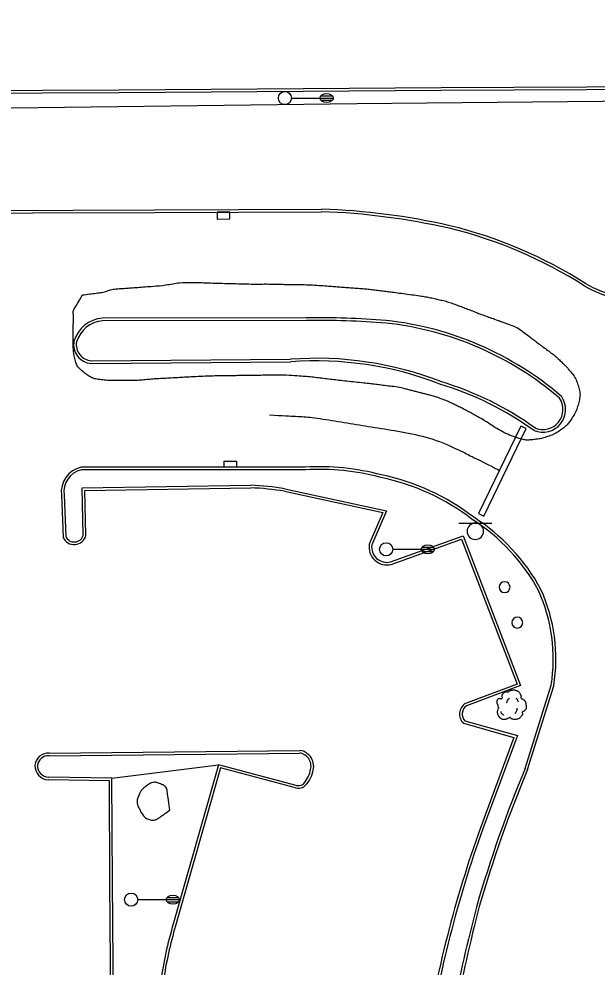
# Model space of a CAD drawing. Extents: x 2145380 to 2156929, y 139568 to 149130.
# Drawn here: x 2151152.2 to 2151283.9, y 144774 to 144990.1 of the extents above; entities that cross this region are included whole.
import ezdxf

# ---------------------------------------------------------------- set-up
doc = ezdxf.new("R2010")
doc.units = 0
for name, color, linetype in [('TOPO_Curb Back', 7, 'Continuous'), ('TOPO_DRAIN_Inlet Grate', 7, 'Continuous'), ('TOPO_Fence', 7, 'Continuous'), ('TOPO_Light Pole', 7, 'Continuous'), ('TOPO_Misc', 7, 'Continuous'), ('TOPO_Misc Line', 7, 'Continuous'), ('TOPO_Shrub', 7, 'Continuous'), ('TOPO_Sidewalk', 7, 'Continuous'), ('TOPO_Sign', 7, 'Continuous'), ('TOPO_Tree', 7, 'Continuous'), ('TOPO_Tree Line', 7, 'Continuous')]:
    doc.layers.add(name, color=color, linetype=linetype)

# ---------------------------------------------------------------- blocks, each defined once
blk = doc.blocks.new('LP')
at = {"layer": 'TOPO_Light Pole'}
blk.add_line((3.81, 0), (20.32, 0), dxfattribs=at)
for points in [[(20.32, 0), (27.94, 0)], [(20.32, 0), (23.5, 0)], [(20.83, 1.27), (27.43, 1.27)], [(20.83, 1.27), (23.5, 1.27)], [(23.71, 1.27), (27.43, 1.27)], [(23.71, 0), (27.94, 0)], [(20.83, -1.27), (27.43, -1.27)], [(20.83, -1.27), (23.5, -1.27)], [(23.71, -1.27), (27.43, -1.27)]]:
    blk.add_lwpolyline(points, dxfattribs=at)
blk.add_circle((0, 0), 3.81, dxfattribs=at)
blk.add_ellipse((24.13, 0), major_axis=(3.81, 0), ratio=0.666667, dxfattribs=at)
blk = doc.blocks.new('POST')
at = {"layer": 'TOPO_Misc'}
for start, end in [(90, 180), (180, 270), (360, 90), (270, 0)]:
    blk.add_arc((-0.01, 0.03), 3.16, start, end, dxfattribs=at)
blk = doc.blocks.new('TREE')
at = {"layer": 'TOPO_Tree'}
for points in [[(-14.1, -0.4), (-14.2, 0.5), (-14.4, 1.4), (-14.6, 2.3), (-14.8, 3.2), (-15.5, 4), (-15.7, 4.9), (-15.8, 5.6), (-15.7, 6.3), (-15.7, 7), (-15.6, 7.9), (-15.7, 8.8), (-15.1, 9.7), (-14.6, 10.4), (-13.8, 10.5), (-13, 10.7), (-12.2, 11), (-11.1, 10), (-10.4, 10.7), (-9.4, 11.7), (-10.3, 13.3), (-9.8, 14.4), (-9.6, 15.1), (-9.3, 15.9), (-8.8, 16.5), (-8.2, 17.3), (-7.5, 17.7), (-6.7, 18.1), (-6.1, 18.4), (-5.6, 18.6), (-5.1, 18.7), (-4.5, 18.7), (-4, 18.5), (-3.5, 18.1)], [(-3.5, 17.6), (-3.1, 18.3), (-2.6, 18.8), (-1.9, 19.2), (-1, 19.7), (-0.2, 20), (0.7, 20.2), (1.6, 20.5), (2.5, 20.8), (3.4, 20.8), (4.1, 20.7), (4.8, 20.5), (5.5, 20.2), (6.4, 19.9), (7.3, 19.7), (8.2, 19.2), (9.4, 18.4), (10, 17.2), (10.8, 16), (11.2, 15.3), (11.6, 14.6), (11.9, 13.9), (12.2, 13.1), (11.4, 12), (11.9, 11.2), (12, 11), (12.2, 10.9), (12.4, 10.7), (12.9, 10.4), (13.5, 10), (14, 9.7), (14.7, 9.2), (15.4, 8.7), (16.1, 8.1), (16.7, 7.5), (16.9, 6.7), (17.1, 6), (17.6, 4.4), (17.7, 2.8), (17.7, 1.2), (17.7, -0.2), (17.8, -2.2), (16.6, -3), (15.5, -3.8), (14.3, -4.6), (13.2, -5.3)], [(5.9, 11.2), (6.5, 10.7), (7, 10.2), (7.4, 9.5), (7.9, 8.6), (8.3, 7.6), (8.5, 6.6)], [(13.2, -5.3), (13.3, -5.8), (13.4, -6.3), (13.4, -6.7), (13.8, -8.5), (12.2, -10), (10.8, -11.5), (10, -12.3), (9.1, -12.8), (8.2, -13.1), (6, -13.8), (3.3, -13.6), (1.3, -13.1), (0.5, -12.9), (-0.1, -11.4), (-0.8, -11.5), (-2, -11.6), (-3.3, -12.8), (-4.5, -13.1), (-6.1, -13.5), (-7.8, -14), (-9.3, -13.6), (-11.4, -13.1), (-12.8, -11.4), (-14.1, -9.4), (-15.3, -7.3), (-15.6, -5.1), (-15.1, -3), (-14.9, -1.9), (-13.9, -0.8), (-13.5, 0.1)], [(-4.2, 5.1), (-4.5, 6.1), (-4.3, 7.2), (-3.8, 8.2), (-3.3, 9.3), (-2.7, 10.3), (-1.6, 11)], [(-11.4, -4.5), (-11.5, -5.4), (-11, -6.3), (-10.1, -7.2), (-9.3, -8), (-8.5, -8.3), (-7.7, -8.1)], [(4.8, -6.3), (5.7, -5.7), (6.3, -4.9), (6.8, -3.9), (7.4, -2.8), (7.6, -1.7), (7.5, -0.6)]]:
    blk.add_open_spline(points, degree=3, dxfattribs=at)

msp = doc.modelspace()

# ---------------------------------------------------------------- linework, layer by layer
at = {"layer": 'TOPO_Curb Back'}
for p, q in [((2151217.4, 144887.96), (2151166.33, 144887.92)), ((2151217.42, 144887.36), (2151166.39, 144887.32)), ((2151166.6, 144883.24), (2151204.99, 144883.82)), ((2151166.83, 144872.5), (2151166.6, 144883.24)), ((2151167.21, 144882.65), (2151204.98, 144883.22)), ((2151167.44, 144872.44), (2151167.21, 144882.65)), ((2151212.78, 144883.03), (2151235.91, 144878.02)), ((2151161.87, 144881.55), (2151162.22, 144872)), ((2151162.46, 144881.6), (2151162.81, 144872.13)), ((2151212.67, 144882.44), (2151235.07, 144877.59)), ((2151235.07, 144877.59), (2151231.99, 144870.41)), ((2151235.91, 144878.02), (2151232.57, 144870.24)), ((2151236.83, 144866.34), (2151253.36, 144872.28)), ((2151253.36, 144872.28), (2151266.48, 144838.13)), ((2151237, 144865.76), (2151253.01, 144871.52)), ((2151253.01, 144871.52), (2151265.7, 144838.48)), ((2151265.7, 144838.48), (2151253.89, 144834.08)), ((2151266.48, 144838.13), (2151254.16, 144833.54)), ((2151267.51, 144819.22), (2151273.45, 144838.25)), ((2151268.08, 144819.02), (2151274.03, 144838.11)), ((2151253.46, 144829.54), (2151264.96, 144826.34)), ((2151253.78, 144830.08), (2151265.75, 144826.74)), ((2151264.96, 144826.34), (2151257.3, 144805.71)), ((2151265.75, 144826.74), (2151257.87, 144805.51))]:
    msp.add_line(p, q, dxfattribs=at)
for points in [[(2151298.02, 144974.05), (2151248.35, 144973.83), (2151175, 144973.3), (2151105.18, 144972.99), (2151040.37, 144972.56), (2151008.93, 144972.28), (2151008.98, 144990.01)], [(2151298.09, 144974.65), (2151248.35, 144974.43), (2151174.99, 144973.9), (2151105.18, 144973.59), (2151040.37, 144973.16), (2151009.53, 144972.89), (2151009.58, 144990.13)], [(2150985.59, 144945.74), (2151012.43, 144945.48), (2151064.45, 144945.92), (2151127.31, 144946.42), (2151183.12, 144946.59), (2151221.13, 144946.79)], [(2150985.62, 144945.14), (2151012.43, 144944.88), (2151064.46, 144945.32), (2151127.31, 144945.82), (2151183.12, 144945.99), (2151221.12, 144946.19)], [(2151217.63, 144922), (2151171.19, 144921.9)], [(2151217.63, 144921.4), (2151171.22, 144921.3)], [(2151168.64, 144912.2), (2151214.05, 144912.55)], [(2151168.64, 144911.6), (2151214.08, 144911.95)], [(2151159.05, 144822.73), (2151216.19, 144823.37)], [(2151159.06, 144822.13), (2151216.15, 144822.77)], [(2151215.31, 144815.4), (2151197.64, 144820.11), (2151187.26, 144783.55)], [(2151215.19, 144814.81), (2151198.06, 144819.38), (2151187.83, 144783.38)], [(2151173.54, 144709.93), (2151172.86, 144793.31), (2151172.76, 144816.41), (2151158.86, 144816.64)], [(2151174.14, 144710.07), (2151173.46, 144793.31), (2151173.36, 144817), (2151158.89, 144817.24)]]:
    msp.add_lwpolyline(points, dxfattribs=at)
for centre, radius, start, end in [((2151215.5, 144789.04), 157.25, 77.2539, 87.9527), ((2151215.5, 144789.04), 157.85, 77.2524, 87.957), ((2151226.38, 144844.06), 101.2, 57.3583, 76.3881), ((2151226.38, 144844.05), 101.81, 57.367, 76.3902), ((2151294.57, 144953.05), 27.39, 240.2222, 272.6267), ((2151294.57, 144953.05), 26.79, 240.2547, 272.5762), ((2151171.73, 144914.59), 7.33, 94.1679, 163.7465), ((2151220, 144722.02), 199.99, 85.4513, 90.6788), ((2151220, 144722.05), 199.37, 85.4532, 90.6798), ((2151171.73, 144914.59), 6.73, 94.3445, 163.4766), ((2151228.05, 144848.65), 72.55, 49.3409, 83.865), ((2151228.05, 144848.65), 73.15, 49.2806, 83.8717), ((2151168.9, 144915.88), 4.28, 169.6859, 266.2167), ((2151168.9, 144915.88), 3.68, 170.161, 266.2181), ((2151219.99, 144834.87), 77.9, 68.6899, 94.3688), ((2151219.99, 144834.87), 77.3, 68.672, 94.3844), ((2151227.4, 144837.88), 72.03, 54.1965, 73.3002), ((2151227.4, 144837.88), 72.64, 54.2533, 73.2809), ((2151271.53, 144901.1), 5.19, 247.4316, 35.3065), ((2151271.53, 144901.1), 4.59, 248.273, 34.4144), ((2151167.51, 144882.34), 5.7, 101.94, 188.023), ((2151167.51, 144882.34), 5.1, 102.6215, 188.363), ((2151220.45, 144832.34), 55.71, 75.1179, 93.1319), ((2151220.45, 144832.34), 55.11, 75.1015, 93.1486), ((2151224.15, 144835.26), 51.41, 52.4763, 78.2521), ((2151224.15, 144835.26), 52.01, 52.5053, 78.2338), ((2151202.84, 144824.47), 58.8, 80.3783, 87.9117), ((2151202.84, 144824.44), 59.42, 80.3659, 87.9245), ((2151231.57, 144838.63), 44.38, 28.487, 57.4394), ((2151231.57, 144838.63), 44.98, 28.4583, 57.4063), ((2151164.76, 144873.02), 2.74, 201.8715, 347.7809), ((2151164.76, 144873.02), 2.14, 204.5037, 345.9989), ((2151236.02, 144869.73), 4.09, 170.4924, 283.9179), ((2151236.02, 144869.73), 3.49, 171.6326, 283.4339), ((2151235.82, 144844.21), 38.09, 350.9992, 24.1525), ((2151235.82, 144844.21), 38.69, 350.934, 24.1862), ((2151255.46, 144831.64), 2.9, 122.7607, 226.5008), ((2151255.46, 144831.64), 2.3, 124.28, 222.9803), ((2151158.82, 144819.67), 3.06, 85.1645, 173.9692), ((2151158.82, 144819.67), 2.46, 85.1623, 173.3044), ((2151215.63, 144819.73), 3.09, 339.6184, 80.3987), ((2151215.63, 144819.73), 3.69, 340.3024, 81.2701), ((2151159.11, 144819.97), 3.34, 179.4883, 265.8403), ((2151159.11, 144819.97), 2.74, 180.0987, 265.5024), ((2151212.73, 144819.9), 5.93, 312.3753, 347.838), ((2151212.73, 144819.9), 6.53, 311.2778, 347.4693), ((2151531.57, 144708.53), 286.32, 157.2568, 163.902), ((2151531.58, 144708.53), 285.73, 157.2512, 163.9002), ((2151215.75, 144818.46), 3.09, 261.7601, 288.2962), ((2151215.75, 144818.46), 3.69, 261.1925, 290.3075), ((2151515.62, 144713.36), 274.33, 160.3262, 171.0806), ((2151515.62, 144713.36), 273.73, 160.3268, 171.0801), ((2151699.76, 144673.3), 457.86, 165.5024, 171.7356), ((2151699.78, 144673.3), 457.28, 165.5035, 171.7335), ((2151284.91, 144755.27), 101.67, 163.8507, 171.1876), ((2151284.92, 144755.27), 101.07, 163.8501, 171.189)]:
    msp.add_arc(centre, radius, start, end, dxfattribs=at)
at = {"layer": 'TOPO_DRAIN_Inlet Grate'}
for points in [[(2151200.18, 144946.08), (2151197.34, 144946.07), (2151197.35, 144944.52), (2151200.19, 144944.54)], [(2151201.71, 144887.95), (2151198.93, 144887.94), (2151198.93, 144889.32), (2151201.71, 144889.32)]]:
    msp.add_lwpolyline(points, close=True, dxfattribs=at)
at = {"layer": 'TOPO_Fence'}
msp.add_lwpolyline([(2151300.87, 144981.94), (2151301.17, 144971.49), (2151229.17, 144970.82), (2151132.21, 144969.57), (2151027.7, 144968.56)], dxfattribs=at)
at = {"layer": 'TOPO_Misc Line'}
msp.add_lwpolyline([(2151258.07, 144876.79), (2151267.74, 144896.75), (2151266.56, 144897.32), (2151256.9, 144877.36)], close=True, dxfattribs=at)
msp.add_open_spline([(2151209.24, 144899.85), (2151212.36, 144899.7), (2151215.47, 144899.54), (2151218.58, 144899.39), (2151224.16, 144898.49), (2151229.73, 144897.59), (2151235.3, 144896.68), (2151241.7, 144895.65), (2151248.11, 144893.96), (2151253.92, 144891.09), (2151255.92, 144890.1), (2151257.92, 144889.12), (2151259.91, 144888.13), (2151260.49, 144887.81), (2151261.07, 144887.49), (2151261.65, 144887.17)], degree=3, dxfattribs=at)
at = {"layer": 'TOPO_Shrub'}
msp.add_open_spline([(2151186.54, 144809.78), (2151185.84, 144809.26), (2151185.13, 144808.75), (2151184.42, 144808.23), (2151183.73, 144807.73), (2151182.73, 144807.36), (2151181.96, 144807.59), (2151180.93, 144807.9), (2151180.18, 144808.94), (2151179.6, 144810), (2151179.08, 144810.97), (2151179.07, 144812.11), (2151179.45, 144813.06), (2151179.77, 144813.87), (2151180.26, 144814.53), (2151181.03, 144815.14), (2151181.86, 144815.81), (2151182.92, 144816.21), (2151183.76, 144815.95), (2151184.61, 144815.69), (2151185.81, 144815.05), (2151185.94, 144814.1), (2151186.14, 144812.66), (2151186.34, 144811.22), (2151186.54, 144809.78)], degree=3, dxfattribs=at)
at = {"layer": 'TOPO_Sidewalk'}
msp.add_line((2151173.36, 144817), (2151197.64, 144820.11), dxfattribs=at)
at = {"layer": 'TOPO_Sign'}
for points in [[(2151252.4, 144875.2), (2151259.89, 144875.21)], [(2151256.15, 144875.2), (2151256.15, 144875.2)], [(2151254.28, 144873.33), (2151254.28, 144873.33)], [(2151258.02, 144873.33), (2151258.02, 144873.33)], [(2151256.15, 144871.47), (2151256.15, 144871.47)]]:
    msp.add_lwpolyline(points, dxfattribs=at)
for start, end in [(90, 180), (360, 90), (180, 270), (270, 0)]:
    msp.add_arc((2151256.15, 144873.33), 1.87, start, end, dxfattribs=at)
at = {"layer": 'TOPO_Tree Line'}
msp.add_open_spline([(2151166.63, 144927.2), (2151166.04, 144926.2), (2151165.45, 144925.2), (2151164.86, 144924.2), (2151164.43, 144923.48), (2151164.63, 144922.54), (2151164.6, 144921.7), (2151164.56, 144920.75), (2151164.52, 144919.8), (2151164.51, 144918.85), (2151164.49, 144917.83), (2151164.52, 144916.81), (2151164.53, 144915.79), (2151164.56, 144914.54), (2151164.7, 144913.32), (2151165.06, 144912.09), (2151165.37, 144911.03), (2151166.11, 144910.24), (2151167.03, 144909.52), (2151168.03, 144908.73), (2151169.03, 144908.13), (2151170.2, 144907.97), (2151171.61, 144907.77), (2151173.02, 144907.67), (2151174.42, 144907.68), (2151176.15, 144907.69), (2151177.89, 144907.66), (2151179.61, 144907.77), (2151180.96, 144907.86), (2151182.31, 144908.01), (2151183.66, 144908.09), (2151185.23, 144908.17), (2151186.81, 144908.26), (2151188.38, 144908.34), (2151189.88, 144908.43), (2151191.38, 144908.51), (2151192.88, 144908.59), (2151195.16, 144908.72), (2151197.45, 144908.74), (2151199.74, 144908.78), (2151201.27, 144908.8), (2151202.81, 144908.82), (2151204.35, 144908.84), (2151205.81, 144908.86), (2151207.28, 144908.88), (2151208.74, 144908.9), (2151211.22, 144908.93), (2151213.7, 144908.89), (2151216.17, 144908.7), (2151217.72, 144908.59), (2151219.26, 144908.43), (2151220.8, 144908.25), (2151222.35, 144908.07), (2151223.89, 144907.86), (2151225.44, 144907.69), (2151227.37, 144907.47), (2151229.32, 144907.29), (2151231.25, 144907.07), (2151232.52, 144906.93), (2151233.78, 144906.77), (2151235.04, 144906.61), (2151236.74, 144906.39), (2151238.45, 144906.22), (2151240.11, 144905.81), (2151241.03, 144905.58), (2151241.93, 144905.34), (2151242.84, 144905.11), (2151243.66, 144904.9), (2151244.47, 144904.69), (2151245.29, 144904.48), (2151246.34, 144904.21), (2151247.37, 144903.91), (2151248.39, 144903.54), (2151249.21, 144903.25), (2151250, 144902.89), (2151250.78, 144902.52), (2151251.73, 144902.07), (2151252.67, 144901.61), (2151253.61, 144901.12), (2151254.63, 144900.59), (2151255.64, 144900.03), (2151256.65, 144899.47), (2151258.29, 144898.56), (2151259.82, 144897.49), (2151261.45, 144896.55), (2151263.09, 144895.6), (2151264.81, 144894.89), (2151266.65, 144894.36), (2151267.5, 144894.11), (2151268.39, 144894.12), (2151269.25, 144894.2), (2151270.39, 144894.31), (2151271.5, 144894.54), (2151272.61, 144894.93), (2151273.9, 144895.38), (2151275.04, 144895.96), (2151276.14, 144896.81), (2151276.96, 144897.43), (2151277.55, 144898.14), (2151278.12, 144899.01), (2151278.9, 144900.2), (2151279.4, 144901.44), (2151279.73, 144902.75), (2151280.01, 144903.9), (2151280.04, 144905.18), (2151279.67, 144906.32), (2151279.26, 144907.56), (2151278.69, 144908.72), (2151277.85, 144909.73), (2151277.28, 144910.43), (2151276.71, 144911.07), (2151276.07, 144911.67), (2151275.32, 144912.39), (2151274.59, 144913.12), (2151273.76, 144913.74), (2151272.68, 144914.57), (2151271.56, 144915.37), (2151270.47, 144916.19), (2151269.76, 144916.73), (2151269.06, 144917.28), (2151268.34, 144917.82), (2151267.02, 144918.82), (2151265.66, 144919.83), (2151264.11, 144920.4), (2151263.27, 144920.71), (2151262.43, 144921.01), (2151261.59, 144921.32), (2151260.22, 144921.81), (2151258.85, 144922.3), (2151257.48, 144922.8), (2151256.34, 144923.21), (2151255.22, 144923.68), (2151254.09, 144924.11), (2151252.94, 144924.55), (2151251.79, 144924.98), (2151250.63, 144925.38), (2151249.48, 144925.78), (2151248.3, 144926.06), (2151247.12, 144926.32), (2151245.95, 144926.58), (2151244.79, 144926.83), (2151243.61, 144927), (2151241.69, 144927.27), (2151239.78, 144927.53), (2151237.86, 144927.78), (2151236.64, 144927.93), (2151235.43, 144928.09), (2151234.21, 144928.24), (2151232.98, 144928.39), (2151231.74, 144928.56), (2151230.5, 144928.66), (2151229.11, 144928.77), (2151227.72, 144928.86), (2151226.32, 144928.96), (2151225.03, 144929.06), (2151223.73, 144929.16), (2151222.43, 144929.26), (2151220.5, 144929.4), (2151218.56, 144929.52), (2151216.63, 144929.58), (2151215.37, 144929.61), (2151214.11, 144929.59), (2151212.86, 144929.62), (2151211.7, 144929.64), (2151210.53, 144929.68), (2151209.37, 144929.7), (2151208, 144929.72), (2151206.64, 144929.66), (2151205.27, 144929.69), (2151202.79, 144929.75), (2151200.32, 144929.82), (2151197.84, 144929.89), (2151195.82, 144929.94), (2151193.8, 144930.04), (2151191.78, 144930.06), (2151188.71, 144930.1), (2151185.67, 144929.42), (2151182.6, 144929.19), (2151180.92, 144929.07), (2151179.24, 144928.94), (2151177.56, 144928.82), (2151176.45, 144928.73), (2151175.33, 144928.67), (2151174.22, 144928.58), (2151173.04, 144928.49), (2151171.94, 144927.91), (2151170.77, 144927.76), (2151169.39, 144927.57), (2151168.01, 144927.39), (2151166.63, 144927.2), (2151166.63, 144927.2)], degree=3, dxfattribs=at)

# ---------------------------------------------------------------- block references
at = {"layer": 'TOPO_Light Pole', "xscale": 0.39370000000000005, "yscale": 0.3937000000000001}
for p in [(2151212.77, 144972.11), (2151235.84, 144869.22), (2151177.73, 144789.34)]:
    msp.add_blockref('LP', p, dxfattribs=at)
at = {"layer": 'TOPO_Misc', "xscale": 0.39370000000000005, "yscale": 0.3937000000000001}
for p in [(2151262.83, 144860.57), (2151265.71, 144852.5)]:
    msp.add_blockref('POST', p, dxfattribs=at)
at = {"layer": 'TOPO_Tree', "xscale": 0.19685000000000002, "yscale": 0.19685000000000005}
msp.add_blockref('TREE', (2151264.23, 144833.11), dxfattribs=at)

doc.saveas('drawing.dxf')
